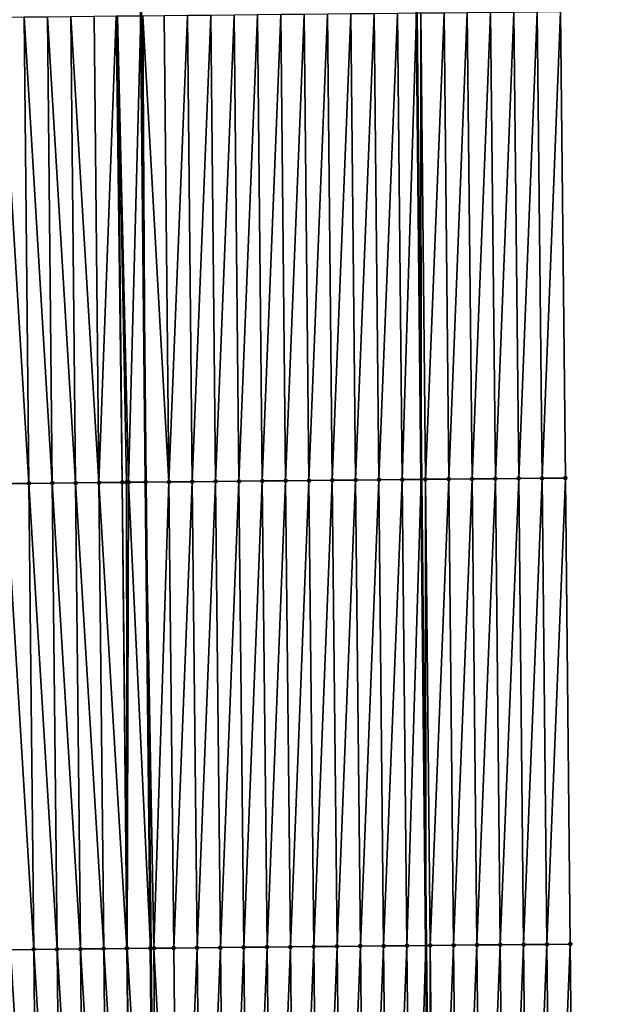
# Model space of a CAD drawing. Header units: feet. Extents: x 2007189 to 2022806, y 818621 to 837694.
# Tile 507 of 656: x 2011343 to 2011368, y 831945 to 831987. Entities that reach past the tile are written whole.
import ezdxf

# ---------------------------------------------------------------- set-up
doc = ezdxf.new("R2010")
doc.units = ezdxf.units.FT
doc.header["$MEASUREMENT"] = 0
for name, color, linetype, lineweight in [('EP_Travel Lane', 172, 'Continuous', 53), ('Road Shots', 141, 'Continuous', 100), ('Road X-Section', 40, 'Continuous', 13), ('STRIPING', 60, 'Continuous', 53)]:
    doc.layers.add(name, color=color, linetype=linetype, lineweight=lineweight)
doc.layers.add('I-77-MM17-21_SB-Surface-Border', color=7, linetype='Continuous')
doc.layers.add('I-77-MM17-21_SB-Surface-TIN', color=7, linetype='Continuous')

msp = doc.modelspace()

# ---------------------------------------------------------------- linework, layer by layer
at = {"layer": 'EP_Travel Lane'}
msp.add_polyline3d([(2011358.840621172, 832087.0574463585, 318.8160513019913), (2011359.050013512, 832067.0566647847, 319.3026306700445), (2011359.256557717, 832047.0637860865, 319.7961745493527), (2011359.463104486, 832027.0706593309, 320.2788349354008), (2011359.669654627, 832007.0772061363, 320.7471597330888), (2011359.876204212, 831987.0838067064, 321.2178474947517), (2011360.082748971, 831967.0908744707, 321.7090468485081), (2011360.289308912, 831947.096472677, 322.1357302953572), (2011360.495865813, 831927.1023650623, 322.5753331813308), (2011360.702429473, 831907.1076032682, 322.9862162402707), (2011360.908989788, 831887.1131652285, 323.4113057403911), (2011361.117652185, 831867.1330676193, 323.8044352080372), (2011361.327174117, 831847.1377795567, 324.1896267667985), (2011361.536700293, 831827.142086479, 324.5499615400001), (2011361.746228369, 831807.1462120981, 324.8991692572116), (2011361.955757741, 831787.1502139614, 325.240781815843), (2011362.16528709, 831767.1542181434, 325.5825405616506), (2011362.374821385, 831747.1577501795, 325.8953186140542)], dxfattribs=at)
at = {"layer": 'I-77-MM17-21_SB-Surface-Border', "color": 3, "linetype": 'Continuous', "lineweight": -3}
msp.add_polyline3d([(2011363.026387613, 832087.09898173, 318.6451965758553), (2011363.235850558, 832067.0959751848, 319.1299990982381), (2011364.442353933, 832047.1122137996, 319.5702930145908), (2011364.648898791, 832027.1192717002, 320.0610604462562), (2011365.855401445, 832007.1355800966, 320.5044174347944), (2011366.061952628, 831987.1420256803, 320.9683016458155), (2011366.268502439, 831967.1486041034, 321.4380213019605), (2011366.475057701, 831947.1546549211, 321.8845720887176), (2011366.681616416, 831927.1603714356, 322.3164559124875), (2011365.88822369, 831907.1562223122, 322.7687347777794), (2011366.094786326, 831887.1615593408, 323.1839481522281), (2011366.316395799, 831867.1884490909, 323.5861169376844), (2011366.54308193, 831847.1935368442, 323.9824292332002), (2011366.769772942, 831827.1981940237, 324.3523158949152), (2011366.996470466, 831807.2022768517, 324.6869527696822), (2011367.223167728, 831787.2063827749, 325.0230071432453), (2011367.449865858, 831767.2104120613, 325.3543634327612), (2011367.676566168, 831747.2142491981, 325.6739214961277)], dxfattribs=at)
at = {"layer": 'I-77-MM17-21_SB-Surface-TIN', "color": 128, "linetype": 'Continuous', "lineweight": -3}
for points in [[(2011343.269651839, 831966.918543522, 321.7688835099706), (2011343.063100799, 831986.9120840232, 321.3043890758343), (2011342.063159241, 831986.9012616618, 321.2827904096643)], [(2011342.26970996, 831966.9077522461, 321.7486492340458), (2011343.269651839, 831966.918543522, 321.7688835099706), (2011342.063159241, 831986.9012616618, 321.2827904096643)], [(2011344.269594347, 831966.92927383, 321.7864414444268), (2011344.063042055, 831986.9229355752, 321.3272691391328), (2011343.063100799, 831986.9120840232, 321.3043890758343)], [(2011343.269651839, 831966.918543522, 321.7688835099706), (2011344.269594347, 831966.92927383, 321.7864414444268), (2011343.063100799, 831986.9120840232, 321.3043890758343)], [(2011345.269535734, 831966.9401127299, 321.8087663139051), (2011345.062982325, 831986.9338826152, 321.3543408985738), (2011344.063042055, 831986.9229355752, 321.3272691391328)], [(2011344.269594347, 831966.92927383, 321.7864414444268), (2011345.269535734, 831966.9401127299, 321.8087663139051), (2011344.063042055, 831986.9229355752, 321.3272691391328)], [(2011346.269476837, 831966.9509790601, 321.8322953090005), (2011346.062923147, 831986.9447761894, 321.3790656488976), (2011345.062982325, 831986.9338826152, 321.3543408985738)], [(2011345.269535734, 831966.9401127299, 321.8087663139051), (2011346.269476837, 831966.9509790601, 321.8322953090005), (2011345.062982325, 831986.9338826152, 321.3543408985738)], [(2011346.269476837, 831966.9509790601, 321.8322953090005), (2011347.008274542, 831986.9549243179, 321.3958243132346), (2011346.062923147, 831986.9447761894, 321.3790656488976)], [(2011346.269476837, 831966.9509790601, 321.8322953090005), (2011347.269418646, 831966.9617771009, 321.8528265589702), (2011347.008274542, 831986.9549243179, 321.3958243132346)], [(2011347.269418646, 831966.9617771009, 321.8528265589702), (2011347.062865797, 831986.955492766, 321.3960205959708), (2011347.008274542, 831986.9549243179, 321.3958243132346)], [(2011347.537471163, 831966.9645836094, 321.8544632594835), (2011348.062804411, 831986.9658743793, 321.3982748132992), (2011347.062865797, 831986.955492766, 321.3960205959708)], [(2011347.269418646, 831966.9617771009, 321.8528265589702), (2011347.456808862, 831966.9637442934, 321.8541997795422), (2011347.062865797, 831986.955492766, 321.3960205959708)], [(2011347.456808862, 831966.9637442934, 321.8541997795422), (2011347.537471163, 831966.9645836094, 321.8544632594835), (2011347.062865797, 831986.955492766, 321.3960205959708)], [(2011347.537471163, 831966.9645836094, 321.8544632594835), (2011348.269358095, 831966.9720782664, 321.8515495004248), (2011348.062804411, 831986.9658743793, 321.3982748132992)], [(2011348.146784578, 831986.9667479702, 321.3985382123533), (2011348.062804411, 831986.9658743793, 321.3982748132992), (2011348.269358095, 831966.9720782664, 321.8515495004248)], [(2011349.269316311, 831966.9820134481, 321.8341997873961), (2011349.062761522, 831986.9759169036, 321.3856369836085), (2011348.146784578, 831986.9667479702, 321.3985382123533)], [(2011349.269316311, 831966.9820134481, 321.8341997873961), (2011348.146784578, 831986.9667479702, 321.3985382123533), (2011348.269358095, 831966.9720782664, 321.8515495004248)], [(2011349.269316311, 831966.9820134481, 321.8341997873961), (2011350.062713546, 831986.9857261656, 321.3627628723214), (2011349.062761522, 831986.9759169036, 321.3856369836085)], [(2011349.269316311, 831966.9820134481, 321.8341997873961), (2011350.269266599, 831966.9919907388, 321.8187019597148), (2011350.062713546, 831986.9857261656, 321.3627628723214)], [(2011350.269266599, 831966.9919907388, 321.8187019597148), (2011351.062665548, 831986.995537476, 321.3399786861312), (2011350.062713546, 831986.9857261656, 321.3627628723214)], [(2011350.269266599, 831966.9919907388, 321.8187019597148), (2011351.269217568, 831967.0019020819, 321.8003091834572), (2011351.062665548, 831986.995537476, 321.3399786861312)], [(2011351.269217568, 831967.0019020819, 321.8003091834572), (2011352.062615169, 831987.0055793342, 321.3273150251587), (2011351.062665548, 831986.995537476, 321.3399786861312)], [(2011351.269217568, 831967.0019020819, 321.8003091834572), (2011352.269167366, 831967.0119268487, 321.7868954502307), (2011352.062615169, 831987.0055793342, 321.3273150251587)], [(2011352.269167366, 831967.0119268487, 321.7868954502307), (2011353.062564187, 831987.0156795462, 321.3172129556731), (2011352.062615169, 831987.0055793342, 321.3273150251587)], [(2011352.269167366, 831967.0119268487, 321.7868954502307), (2011353.269116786, 831967.0219881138, 321.7750839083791), (2011353.062564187, 831987.0156795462, 321.3172129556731)], [(2011353.269116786, 831967.0219881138, 321.7750839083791), (2011354.062512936, 831987.0258058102, 321.3082545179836), (2011353.062564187, 831987.0156795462, 321.3172129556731)], [(2011353.269116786, 831967.0219881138, 321.7750839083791), (2011354.269065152, 831967.0321514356, 321.7677524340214), (2011354.062512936, 831987.0258058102, 321.3082545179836)], [(2011354.269065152, 831967.0321514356, 321.7677524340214), (2011355.06246164, 831987.0359364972, 321.2994902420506), (2011354.062512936, 831987.0258058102, 321.3082545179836)], [(2011354.269065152, 831967.0321514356, 321.7677524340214), (2011355.269013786, 831967.0422887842, 321.7592807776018), (2011355.06246164, 831987.0359364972, 321.2994902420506)], [(2011355.269013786, 831967.0422887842, 321.7592807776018), (2011356.062410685, 831987.0460340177, 321.2892700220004), (2011355.06246164, 831987.0359364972, 321.2994902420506)], [(2011355.269013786, 831967.0422887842, 321.7592807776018), (2011356.268962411, 831967.052427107, 321.7508518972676), (2011356.062410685, 831987.0460340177, 321.2892700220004)], [(2011356.268962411, 831967.052427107, 321.7508518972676), (2011357.062360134, 831987.0560924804, 321.2773352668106), (2011356.062410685, 831987.0460340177, 321.2892700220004)], [(2011356.268962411, 831967.052427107, 321.7508518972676), (2011357.268911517, 831967.0625187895, 321.7403756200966), (2011357.062360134, 831987.0560924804, 321.2773352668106)], [(2011357.268911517, 831967.0625187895, 321.7403756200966), (2011358.062312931, 831987.0658269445, 321.2511776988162), (2011357.062360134, 831987.0560924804, 321.2773352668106)], [(2011357.268911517, 831967.0625187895, 321.7403756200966), (2011358.268860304, 831967.0726413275, 321.7312538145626), (2011358.062312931, 831987.0658269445, 321.2511776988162)], [(2011358.268860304, 831967.0726413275, 321.7312538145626), (2011359.06226595, 831987.075539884, 321.2240752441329), (2011358.062312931, 831987.0658269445, 321.2511776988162)], [(2011358.268860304, 831967.0726413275, 321.7312538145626), (2011359.268809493, 831967.082724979, 321.7204249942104), (2011359.06226595, 831987.075539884, 321.2240752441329)], [(2011359.268809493, 831967.082724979, 321.7204249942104), (2011359.876204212, 831987.0838067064, 321.2178474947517), (2011359.06226595, 831987.075539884, 321.2240752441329)], [(2011359.268809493, 831967.082724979, 321.7204249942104), (2011360.082748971, 831967.0908744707, 321.7090468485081), (2011359.876204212, 831987.0838067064, 321.2178474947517)], [(2011360.062214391, 831987.0856959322, 321.2164242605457), (2011359.876204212, 831987.0838067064, 321.2178474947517), (2011360.082748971, 831967.0908744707, 321.7090468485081)], [(2011360.268759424, 831967.0927368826, 321.7064465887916), (2011361.062167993, 831987.0953524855, 321.1868465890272), (2011360.062214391, 831987.0856959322, 321.2164242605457)], [(2011360.268759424, 831967.0927368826, 321.7064465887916), (2011360.062214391, 831987.0856959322, 321.2164242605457), (2011360.082748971, 831967.0908744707, 321.7090468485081)], [(2011360.268759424, 831967.0927368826, 321.7064465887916), (2011361.268714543, 831967.1022464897, 321.6704185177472), (2011361.062167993, 831987.0953524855, 321.1868465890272)], [(2011361.268714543, 831967.1022464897, 321.6704185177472), (2011362.062124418, 831987.1047356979, 321.1452698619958), (2011361.062167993, 831987.0953524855, 321.1868465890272)], [(2011361.268714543, 831967.1022464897, 321.6704185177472), (2011362.268672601, 831967.1114717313, 321.621907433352), (2011362.062124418, 831987.1047356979, 321.1452698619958)], [(2011362.268672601, 831967.1114717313, 321.621907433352), (2011363.062079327, 831987.114265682, 321.1101360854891), (2011362.062124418, 831987.1047356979, 321.1452698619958)], [(2011362.268672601, 831967.1114717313, 321.621907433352), (2011363.268628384, 831967.1209170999, 321.5830594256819), (2011363.062079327, 831987.114265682, 321.1101360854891)], [(2011363.268628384, 831967.1209170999, 321.5830594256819), (2011364.062037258, 831987.1235030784, 321.0621583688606), (2011363.062079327, 831987.114265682, 321.1101360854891)], [(2011363.268628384, 831967.1209170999, 321.5830594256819), (2011364.268586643, 831967.1301228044, 321.5336907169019), (2011364.062037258, 831987.1235030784, 321.0621583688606)], [(2011364.268586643, 831967.1301228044, 321.5336907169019), (2011365.061994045, 831987.1328512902, 321.0190451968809), (2011364.062037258, 831987.1235030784, 321.0621583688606)], [(2011364.268586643, 831967.1301228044, 321.5336907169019), (2011365.268544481, 831967.1393692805, 321.486111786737), (2011365.061994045, 831987.1328512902, 321.0190451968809)], [(2011365.268544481, 831967.1393692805, 321.486111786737), (2011366.061952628, 831987.1420256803, 320.9683016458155), (2011365.061994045, 831987.1328512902, 321.0190451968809)], [(2011365.268544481, 831967.1393692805, 321.486111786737), (2011366.268502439, 831967.1486041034, 321.4380213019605), (2011366.061952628, 831987.1420256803, 320.9683016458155)], [(2011348.623897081, 831946.9794120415, 322.2873130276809), (2011349.269316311, 831966.9820134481, 321.8341997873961), (2011348.269358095, 831966.9720782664, 321.8515495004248)], [(2011348.623897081, 831946.9794120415, 322.2873130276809), (2011349.475872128, 831946.9880104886, 322.2783933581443), (2011349.269316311, 831966.9820134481, 321.8341997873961)], [(2011349.475872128, 831946.9880104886, 322.2783933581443), (2011350.269266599, 831966.9919907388, 321.8187019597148), (2011349.269316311, 831966.9820134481, 321.8341997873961)], [(2011349.475872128, 831946.9880104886, 322.2783933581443), (2011350.475823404, 831946.9978922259, 322.258700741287), (2011350.269266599, 831966.9919907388, 321.8187019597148)], [(2011350.475823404, 831946.9978922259, 322.258700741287), (2011351.269217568, 831967.0019020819, 321.8003091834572), (2011350.269266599, 831966.9919907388, 321.8187019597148)], [(2011350.475823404, 831946.9978922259, 322.258700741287), (2011351.47577417, 831947.0078231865, 322.2411689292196), (2011351.269217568, 831967.0019020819, 321.8003091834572)], [(2011351.47577417, 831947.0078231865, 322.2411689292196), (2011352.269167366, 831967.0119268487, 321.7868954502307), (2011351.269217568, 831967.0019020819, 321.8003091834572)], [(2011351.47577417, 831947.0078231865, 322.2411689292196), (2011352.475724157, 831947.0178295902, 322.2269488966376), (2011352.269167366, 831967.0119268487, 321.7868954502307)], [(2011352.475724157, 831947.0178295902, 322.2269488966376), (2011353.269116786, 831967.0219881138, 321.7750839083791), (2011352.269167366, 831967.0119268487, 321.7868954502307)], [(2011352.475724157, 831947.0178295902, 322.2269488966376), (2011353.475673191, 831947.0279282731, 322.2167797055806), (2011353.269116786, 831967.0219881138, 321.7750839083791)], [(2011353.475673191, 831947.0279282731, 322.2167797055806), (2011354.269065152, 831967.0321514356, 321.7677524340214), (2011353.269116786, 831967.0219881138, 321.7750839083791)], [(2011353.475673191, 831947.0279282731, 322.2167797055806), (2011354.475622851, 831947.0379663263, 322.2039490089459), (2011354.269065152, 831967.0321514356, 321.7677524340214)], [(2011354.475622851, 831947.0379663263, 322.2039490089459), (2011355.269013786, 831967.0422887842, 321.7592807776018), (2011354.269065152, 831967.0321514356, 321.7677524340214)], [(2011354.475622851, 831947.0379663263, 322.2039490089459), (2011355.475572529, 831947.0480026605, 322.1910428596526), (2011355.269013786, 831967.0422887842, 321.7592807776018)], [(2011355.475572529, 831947.0480026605, 322.1910428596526), (2011356.268962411, 831967.052427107, 321.7508518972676), (2011355.269013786, 831967.0422887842, 321.7592807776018)], [(2011355.475572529, 831947.0480026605, 322.1910428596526), (2011356.475521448, 831947.0581125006, 322.1813634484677), (2011356.268962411, 831967.052427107, 321.7508518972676)], [(2011356.475521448, 831947.0581125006, 322.1813634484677), (2011357.268911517, 831967.0625187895, 321.7403756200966), (2011356.268962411, 831967.052427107, 321.7508518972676)], [(2011356.475521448, 831947.0581125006, 322.1813634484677), (2011357.475470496, 831947.0682097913, 322.1711331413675), (2011357.268911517, 831967.0625187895, 321.7403756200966)], [(2011357.475470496, 831947.0682097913, 322.1711331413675), (2011358.268860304, 831967.0726413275, 321.7312538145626), (2011357.268911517, 831967.0625187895, 321.7403756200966)], [(2011357.475470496, 831947.0682097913, 322.1711331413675), (2011358.475420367, 831947.0782274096, 322.1574054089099), (2011358.268860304, 831967.0726413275, 321.7312538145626)], [(2011358.475420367, 831947.0782274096, 322.1574054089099), (2011359.268809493, 831967.082724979, 321.7204249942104), (2011358.268860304, 831967.0726413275, 321.7312538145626)], [(2011358.475420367, 831947.0782274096, 322.1574054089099), (2011359.475371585, 831947.0881146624, 322.1379549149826), (2011359.268809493, 831967.082724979, 321.7204249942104)], [(2011359.475371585, 831947.0881146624, 322.1379549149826), (2011360.082748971, 831967.0908744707, 321.7090468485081), (2011359.268809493, 831967.082724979, 321.7204249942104)], [(2011359.475371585, 831947.0881146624, 322.1379549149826), (2011360.289308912, 831947.096472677, 322.1357302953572), (2011360.082748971, 831967.0908744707, 321.7090468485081)], [(2011360.268759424, 831967.0927368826, 321.7064465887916), (2011360.082748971, 831967.0908744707, 321.7090468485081), (2011360.289308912, 831947.096472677, 322.1357302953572)], [(2011360.475318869, 831947.098382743, 322.1352219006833), (2011361.268714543, 831967.1022464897, 321.6704185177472), (2011360.268759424, 831967.0927368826, 321.7064465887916)], [(2011360.475318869, 831947.098382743, 322.1352219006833), (2011360.268759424, 831967.0927368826, 321.7064465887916), (2011360.289308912, 831947.096472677, 322.1357302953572)], [(2011360.475318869, 831947.098382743, 322.1352219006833), (2011361.475273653, 831947.1079247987, 322.1006180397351), (2011361.268714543, 831967.1022464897, 321.6704185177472)], [(2011361.475273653, 831947.1079247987, 322.1006180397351), (2011362.268672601, 831967.1114717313, 321.621907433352), (2011361.268714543, 831967.1022464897, 321.6704185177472)], [(2011361.475273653, 831947.1079247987, 322.1006180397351), (2011362.475229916, 831947.1173237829, 322.059733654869), (2011362.268672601, 831967.1114717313, 321.621907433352)], [(2011362.475229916, 831947.1173237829, 322.059733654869), (2011363.268628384, 831967.1209170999, 321.5830594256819), (2011362.268672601, 831967.1114717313, 321.621907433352)], [(2011362.475229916, 831947.1173237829, 322.059733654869), (2011363.475185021, 831947.1268348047, 322.0237674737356), (2011363.268628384, 831967.1209170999, 321.5830594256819)], [(2011363.475185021, 831947.1268348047, 322.0237674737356), (2011364.268586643, 831967.1301228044, 321.5336907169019), (2011363.268628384, 831967.1209170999, 321.5830594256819)], [(2011363.475185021, 831947.1268348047, 322.0237674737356), (2011364.47514243, 831947.1361227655, 321.9780094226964), (2011364.268586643, 831967.1301228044, 321.5336907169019)], [(2011364.47514243, 831947.1361227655, 321.9780094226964), (2011365.268544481, 831967.1393692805, 321.486111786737), (2011364.268586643, 831967.1301228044, 321.5336907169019)], [(2011364.47514243, 831947.1361227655, 321.9780094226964), (2011365.475099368, 831947.1454562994, 321.9342519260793), (2011365.268544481, 831967.1393692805, 321.486111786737)], [(2011365.475099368, 831947.1454562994, 321.9342519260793), (2011366.268502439, 831967.1486041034, 321.4380213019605), (2011365.268544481, 831967.1393692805, 321.486111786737)], [(2011365.475099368, 831947.1454562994, 321.9342519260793), (2011366.475057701, 831947.1546549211, 321.8845720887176), (2011366.268502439, 831967.1486041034, 321.4380213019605)], [(2011343.476212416, 831946.9240798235, 322.1928529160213), (2011343.269651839, 831966.918543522, 321.7688835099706), (2011342.26970996, 831966.9077522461, 321.7486492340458)], [(2011342.476269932, 831946.9133470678, 322.1751877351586), (2011343.476212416, 831946.9240798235, 322.1928529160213), (2011342.26970996, 831966.9077522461, 321.7486492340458)], [(2011344.476153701, 831946.9349285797, 322.2156102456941), (2011344.269594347, 831966.92927383, 321.7864414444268), (2011343.269651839, 831966.918543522, 321.7688835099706)], [(2011343.476212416, 831946.9240798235, 322.1928529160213), (2011344.476153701, 831946.9349285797, 322.2156102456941), (2011343.269651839, 831966.918543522, 321.7688835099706)], [(2011345.476094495, 831946.9458247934, 322.2404508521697), (2011345.269535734, 831966.9401127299, 321.8087663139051), (2011344.269594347, 831966.92927383, 321.7864414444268)], [(2011344.476153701, 831946.9349285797, 322.2156102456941), (2011345.476094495, 831946.9458247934, 322.2404508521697), (2011344.269594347, 831966.92927383, 321.7864414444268)], [(2011346.476035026, 831946.956746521, 322.2664114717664), (2011346.269476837, 831966.9509790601, 321.8322953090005), (2011345.269535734, 831966.9401127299, 321.8087663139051)], [(2011345.476094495, 831946.9458247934, 322.2404508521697), (2011346.476035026, 831946.956746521, 322.2664114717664), (2011345.269535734, 831966.9401127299, 321.8087663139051)], [(2011347.463960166, 831946.9673137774, 322.2822616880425), (2011347.269418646, 831966.9617771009, 321.8528265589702), (2011346.269476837, 831966.9509790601, 321.8322953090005)], [(2011346.476035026, 831946.956746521, 322.2664114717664), (2011347.463960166, 831946.9673137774, 322.2822616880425), (2011346.269476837, 831966.9509790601, 321.8322953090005)], [(2011347.475977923, 831946.9674393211, 322.2823226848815), (2011347.456808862, 831966.9637442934, 321.8541997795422), (2011347.269418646, 831966.9617771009, 321.8528265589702)], [(2011347.463960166, 831946.9673137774, 322.2822616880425), (2011347.475977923, 831946.9674393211, 322.2823226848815), (2011347.269418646, 831966.9617771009, 321.8528265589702)], [(2011347.475977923, 831946.9674393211, 322.2823226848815), (2011347.537471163, 831966.9645836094, 321.8544632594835), (2011347.456808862, 831966.9637442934, 321.8541997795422)], [(2011347.475977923, 831946.9674393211, 322.2823226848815), (2011348.475916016, 831946.9778719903, 322.2868181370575), (2011347.537471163, 831966.9645836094, 321.8544632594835)], [(2011347.537471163, 831966.9645836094, 321.8544632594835), (2011348.475916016, 831946.9778719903, 322.2868181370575), (2011348.269358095, 831966.9720782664, 321.8515495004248)], [(2011348.623897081, 831946.9794120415, 322.2873130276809), (2011348.269358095, 831966.9720782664, 321.8515495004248), (2011348.475916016, 831946.9778719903, 322.2868181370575)], [(2011363.681742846, 831927.1326375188, 322.4594346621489), (2011364.47514243, 831947.1361227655, 321.9780094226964), (2011363.475185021, 831947.1268348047, 322.0237674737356)], [(2011363.681742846, 831927.1326375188, 322.4594346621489), (2011364.681700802, 831927.141872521, 322.411352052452), (2011364.47514243, 831947.1361227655, 321.9780094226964)], [(2011364.681700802, 831927.141872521, 322.411352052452), (2011365.475099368, 831947.1454562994, 321.9342519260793), (2011364.47514243, 831947.1361227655, 321.9780094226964)], [(2011364.681700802, 831927.141872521, 322.411352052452), (2011365.681657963, 831927.1511844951, 322.366648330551), (2011365.475099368, 831947.1454562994, 321.9342519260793)], [(2011365.681657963, 831927.1511844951, 322.366648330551), (2011366.475057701, 831947.1546549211, 321.8845720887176), (2011365.475099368, 831947.1454562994, 321.9342519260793)], [(2011365.681657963, 831927.1511844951, 322.366648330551), (2011366.681616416, 831927.1603714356, 322.3164559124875), (2011366.475057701, 831947.1546549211, 321.8845720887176)], [(2011343.682770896, 831926.9298191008, 322.6257312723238), (2011343.476212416, 831946.9240798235, 322.1928529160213), (2011342.476269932, 831946.9133470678, 322.1751877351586)], [(2011342.682828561, 831926.9190719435, 322.6074336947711), (2011343.682770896, 831926.9298191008, 322.6257312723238), (2011342.476269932, 831946.9133470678, 322.1751877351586)], [(2011344.682712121, 831926.9406736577, 322.6487434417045), (2011344.476153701, 831946.9349285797, 322.2156102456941), (2011343.476212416, 831946.9240798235, 322.1928529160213)], [(2011343.682770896, 831926.9298191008, 322.6257312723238), (2011344.682712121, 831926.9406736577, 322.6487434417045), (2011343.476212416, 831946.9240798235, 322.1928529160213)], [(2011345.682652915, 831926.9515699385, 322.6735871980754), (2011345.476094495, 831946.9458247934, 322.2404508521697), (2011344.476153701, 831946.9349285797, 322.2156102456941)], [(2011344.682712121, 831926.9406736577, 322.6487434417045), (2011345.682652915, 831926.9515699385, 322.6735871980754), (2011344.476153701, 831946.9349285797, 322.2156102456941)], [(2011346.682593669, 831926.9624701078, 322.6986016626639), (2011346.476035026, 831946.956746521, 322.2664114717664), (2011345.476094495, 831946.9458247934, 322.2404508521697)], [(2011345.682652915, 831926.9515699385, 322.6735871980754), (2011346.682593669, 831926.9624701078, 322.6986016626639), (2011345.476094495, 831946.9458247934, 322.2404508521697)], [(2011347.682534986, 831926.9733157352, 322.7212218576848), (2011347.463960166, 831946.9673137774, 322.2822616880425), (2011346.476035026, 831946.956746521, 322.2664114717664)], [(2011346.682593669, 831926.9624701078, 322.6986016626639), (2011347.682534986, 831926.9733157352, 322.7212218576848), (2011346.476035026, 831946.956746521, 322.2664114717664)], [(2011347.682534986, 831926.9733157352, 322.7212218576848), (2011347.475977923, 831946.9674393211, 322.2823226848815), (2011347.463960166, 831946.9673137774, 322.2822616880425)], [(2011347.475977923, 831946.9674393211, 322.2823226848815), (2011348.6824728, 831926.983775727, 322.7269169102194), (2011348.475916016, 831946.9778719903, 322.2868181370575)], [(2011347.682534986, 831926.9733157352, 322.7212218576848), (2011348.6824728, 831926.983775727, 322.7269169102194), (2011347.475977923, 831946.9674393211, 322.2823226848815)], [(2011348.761604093, 831926.9845988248, 322.7271627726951), (2011348.623897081, 831946.9794120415, 322.2873130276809), (2011348.475916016, 831946.9778719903, 322.2868181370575)], [(2011348.709416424, 831926.9840575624, 322.7270698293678), (2011348.761604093, 831926.9845988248, 322.7271627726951), (2011348.475916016, 831946.9778719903, 322.2868181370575)], [(2011348.709416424, 831926.9840575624, 322.7270698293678), (2011348.475916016, 831946.9778719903, 322.2868181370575), (2011348.6824728, 831926.983775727, 322.7269169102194)], [(2011349.682429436, 831926.993863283, 322.7162560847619), (2011349.475872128, 831946.9880104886, 322.2783933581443), (2011348.623897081, 831946.9794120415, 322.2873130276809)], [(2011348.761604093, 831926.9845988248, 322.7271627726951), (2011349.682429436, 831926.993863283, 322.7162560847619), (2011348.623897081, 831946.9794120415, 322.2873130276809)], [(2011349.682429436, 831926.993863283, 322.7162560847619), (2011350.475823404, 831946.9978922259, 322.258700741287), (2011349.475872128, 831946.9880104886, 322.2783933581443)], [(2011349.682429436, 831926.993863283, 322.7162560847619), (2011350.682381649, 831927.0036541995, 322.6925768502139), (2011350.475823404, 831946.9978922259, 322.258700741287)], [(2011350.682381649, 831927.0036541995, 322.6925768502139), (2011351.47577417, 831947.0078231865, 322.2411689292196), (2011350.475823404, 831946.9978922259, 322.258700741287)], [(2011350.682381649, 831927.0036541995, 322.6925768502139), (2011351.68233258, 831927.013569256, 322.6743470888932), (2011351.47577417, 831947.0078231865, 322.2411689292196)], [(2011351.68233258, 831927.013569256, 322.6743470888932), (2011352.475724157, 831947.0178295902, 322.2269488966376), (2011351.47577417, 831947.0078231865, 322.2411689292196)], [(2011351.68233258, 831927.013569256, 322.6743470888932), (2011352.68228198, 831927.0236325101, 322.6626228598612), (2011352.475724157, 831947.0178295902, 322.2269488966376)], [(2011352.68228198, 831927.0236325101, 322.6626228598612), (2011353.475673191, 831947.0279282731, 322.2167797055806), (2011352.475724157, 831947.0178295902, 322.2269488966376)], [(2011352.68228198, 831927.0236325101, 322.6626228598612), (2011353.682230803, 831927.0337515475, 322.6533473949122), (2011353.475673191, 831947.0279282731, 322.2167797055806)], [(2011353.682230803, 831927.0337515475, 322.6533473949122), (2011354.475622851, 831947.0379663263, 322.2039490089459), (2011353.475673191, 831947.0279282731, 322.2167797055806)], [(2011353.682230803, 831927.0337515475, 322.6533473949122), (2011354.682179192, 831927.0439127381, 322.6459223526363), (2011354.475622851, 831947.0379663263, 322.2039490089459)], [(2011354.682179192, 831927.0439127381, 322.6459223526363), (2011355.475572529, 831947.0480026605, 322.1910428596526), (2011354.475622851, 831947.0379663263, 322.2039490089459)], [(2011354.682179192, 831927.0439127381, 322.6459223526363), (2011355.682127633, 831927.0540687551, 322.6382702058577), (2011355.475572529, 831947.0480026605, 322.1910428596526)], [(2011355.682127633, 831927.0540687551, 322.6382702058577), (2011356.475521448, 831947.0581125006, 322.1813634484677), (2011355.475572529, 831947.0480026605, 322.1910428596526)], [(2011355.682127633, 831927.0540687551, 322.6382702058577), (2011356.682076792, 831927.0641554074, 322.6275731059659), (2011356.475521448, 831947.0581125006, 322.1813634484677)], [(2011356.682076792, 831927.0641554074, 322.6275731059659), (2011357.475470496, 831947.0682097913, 322.1711331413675), (2011356.475521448, 831947.0581125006, 322.1813634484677)], [(2011356.682076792, 831927.0641554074, 322.6275731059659), (2011357.682025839, 831927.0742527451, 322.6173450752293), (2011357.475470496, 831947.0682097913, 322.1711331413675)], [(2011357.682025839, 831927.0742527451, 322.6173450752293), (2011358.475420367, 831947.0782274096, 322.1574054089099), (2011357.475470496, 831947.0682097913, 322.1711331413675)], [(2011357.682025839, 831927.0742527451, 322.6173450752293), (2011358.681976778, 831927.084167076, 322.5990834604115), (2011358.475420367, 831947.0782274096, 322.1574054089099)], [(2011358.681976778, 831927.084167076, 322.5990834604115), (2011359.475371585, 831947.0881146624, 322.1379549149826), (2011358.475420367, 831947.0782274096, 322.1574054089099)], [(2011358.681976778, 831927.084167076, 322.5990834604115), (2011359.681928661, 831927.0939899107, 322.5768053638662), (2011359.475371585, 831947.0881146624, 322.1379549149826)], [(2011359.681928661, 831927.0939899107, 322.5768053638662), (2011360.289308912, 831947.096472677, 322.1357302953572), (2011359.475371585, 831947.0881146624, 322.1379549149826)], [(2011359.681928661, 831927.0939899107, 322.5768053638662), (2011360.495865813, 831927.1023650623, 322.5753331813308), (2011360.289308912, 831947.096472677, 322.1357302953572)], [(2011360.475318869, 831947.098382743, 322.1352219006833), (2011360.289308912, 831947.096472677, 322.1357302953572), (2011360.495865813, 831927.1023650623, 322.5753331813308)], [(2011360.681875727, 831927.1042790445, 322.574996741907), (2011361.475273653, 831947.1079247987, 322.1006180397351), (2011360.475318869, 831947.098382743, 322.1352219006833)], [(2011360.681875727, 831927.1042790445, 322.574996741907), (2011360.475318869, 831947.098382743, 322.1352219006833), (2011360.495865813, 831927.1023650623, 322.5753331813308)], [(2011360.681875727, 831927.1042790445, 322.574996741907), (2011361.681829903, 831927.1138800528, 322.5429809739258), (2011361.475273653, 831947.1079247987, 322.1006180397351)], [(2011361.681829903, 831927.1138800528, 322.5429809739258), (2011362.475229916, 831947.1173237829, 322.059733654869), (2011361.475273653, 831947.1079247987, 322.1006180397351)], [(2011361.681829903, 831927.1138800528, 322.5429809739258), (2011362.681786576, 831927.1232392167, 322.5003487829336), (2011362.475229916, 831947.1173237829, 322.059733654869)], [(2011362.681786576, 831927.1232392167, 322.5003487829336), (2011363.475185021, 831947.1268348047, 322.0237674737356), (2011362.475229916, 831947.1173237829, 322.059733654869)], [(2011362.681786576, 831927.1232392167, 322.5003487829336), (2011363.681742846, 831927.1326375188, 322.4594346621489), (2011363.475185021, 831947.1268348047, 322.0237674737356)]]:
    msp.add_3dface(points, dxfattribs=at)
at = {"layer": 'Road Shots', "lineweight": 100}
for p in [(2011349.269316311, 831966.9820134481, 321.8341997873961), (2011350.269266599, 831966.9919907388, 321.8187019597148), (2011351.269217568, 831967.0019020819, 321.8003091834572), (2011352.269167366, 831967.0119268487, 321.7868954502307), (2011353.269116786, 831967.0219881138, 321.7750839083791), (2011354.269065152, 831967.0321514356, 321.7677524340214), (2011355.269013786, 831967.0422887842, 321.7592807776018), (2011356.268962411, 831967.052427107, 321.7508518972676), (2011357.268911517, 831967.0625187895, 321.7403756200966), (2011358.268860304, 831967.0726413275, 321.7312538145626), (2011359.268809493, 831967.082724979, 321.7204249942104), (2011360.268759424, 831967.0927368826, 321.7064465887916), (2011361.268714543, 831967.1022464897, 321.6704185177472), (2011362.268672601, 831967.1114717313, 321.621907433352), (2011363.268628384, 831967.1209170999, 321.5830594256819), (2011364.268586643, 831967.1301228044, 321.5336907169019), (2011365.268544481, 831967.1393692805, 321.486111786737), (2011366.268502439, 831967.1486041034, 321.4380213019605), (2011343.269651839, 831966.918543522, 321.7688835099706), (2011344.269594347, 831966.92927383, 321.7864414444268), (2011345.269535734, 831966.9401127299, 321.8087663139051), (2011346.269476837, 831966.9509790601, 321.8322953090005), (2011347.269418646, 831966.9617771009, 321.8528265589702), (2011347.456808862, 831966.9637442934, 321.8541997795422), (2011347.537471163, 831966.9645836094, 321.8544632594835), (2011348.269365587, 831966.9720783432, 321.8515494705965), (2011364.47514243, 831947.1361227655, 321.9780094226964), (2011365.475099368, 831947.1454562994, 321.9342519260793), (2011366.475057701, 831947.1546549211, 321.8845720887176), (2011343.476212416, 831946.9240798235, 322.1928529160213), (2011344.476153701, 831946.9349285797, 322.2156102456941), (2011345.476094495, 831946.9458247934, 322.2404508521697), (2011346.476035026, 831946.956746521, 322.2664114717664), (2011347.463960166, 831946.9673137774, 322.2822616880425), (2011347.475977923, 831946.9674393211, 322.2823226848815), (2011348.475923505, 831946.9778720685, 322.2868181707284), (2011348.623897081, 831946.9794120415, 322.2873130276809), (2011349.475872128, 831946.9880104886, 322.2783933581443), (2011350.475823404, 831946.9978922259, 322.258700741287), (2011351.47577417, 831947.0078231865, 322.2411689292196), (2011352.475724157, 831947.0178295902, 322.2269488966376), (2011353.475673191, 831947.0279282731, 322.2167797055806), (2011354.475622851, 831947.0379663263, 322.2039490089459), (2011355.475572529, 831947.0480026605, 322.1910428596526), (2011356.475521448, 831947.0581125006, 322.1813634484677), (2011357.475470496, 831947.0682097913, 322.1711331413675), (2011358.475420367, 831947.0782274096, 322.1574054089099), (2011359.475371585, 831947.0881146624, 322.1379549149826), (2011360.475318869, 831947.098382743, 322.1352219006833), (2011361.475273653, 831947.1079247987, 322.1006180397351), (2011362.475229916, 831947.1173237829, 322.059733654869), (2011363.475185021, 831947.1268348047, 322.0237674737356)]:
    msp.add_point(p, dxfattribs=at)
at = {"layer": 'Road X-Section', "extrusion": (0.0103276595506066, -0.9996872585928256, 0.0227755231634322), "elevation": -810946.9310556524, "flags": 128}
msp.add_lwpolyline([(2019853.446096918, 18795.58441120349), (2019852.446096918, 18795.63516792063), (2019851.446096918, 18795.6782922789), (2019850.446096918, 18795.72628244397), (2019849.446096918, 18795.7614253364), (2019848.446096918, 18795.80301285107), (2019847.446096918, 18795.8325981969), (2019846.446096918, 18795.84025116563), (2019845.446096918, 18795.8673606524), (2019844.446096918, 18795.89352500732), (2019843.446096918, 18795.90546285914), (2019842.446096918, 18795.91568573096), (2019841.446096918, 18795.92445228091), (2019840.446096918, 18795.93341304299), (2019839.446096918, 18795.94351773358), (2019838.446096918, 18795.95618468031), (2019837.446096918, 18795.97897477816), (2019836.446096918, 18796.00185482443), (2019835.530074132, 18796.01475940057), (2019835.446096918, 18796.01449595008), (2019834.446096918, 18796.01224113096), (2019834.391502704, 18796.01204479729), (2019833.446096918, 18795.9952817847), (2019832.446096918, 18795.97055061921), (2019831.446096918, 18795.94347183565), (2019830.446096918, 18795.92058583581), (2019829.446096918, 18795.89898156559), (2019828.446096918, 18795.87753289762), (2019827.446096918, 18795.85313253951), (2019826.446096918, 18795.82943848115), (2019825.446096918, 18795.81250413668), (2019824.446096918, 18795.79647516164), (2019823.446096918, 18795.7877583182), (2019822.446096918, 18795.76955179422), (2019821.446096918, 18795.74699024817), (2019820.446096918, 18795.72917949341), (2019819.446096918, 18795.71364167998), (2019818.446096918, 18795.69253395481), (2019817.446096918, 18795.67804184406), (2019816.446096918, 18795.66136843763), (2019815.446096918, 18795.64551909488), (2019814.446096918, 18795.62838403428), (2019813.446096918, 18795.60981218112), (2019812.446096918, 18795.58825337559), (2019811.57216937, 18795.56532080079), (2019811.446096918, 18795.56058933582), (2019810.512455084, 18795.53133215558), (2019810.446096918, 18795.53348917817), (2019809.884359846, 18795.53764734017), (2019809.446096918, 18795.51830059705), (2019808.446096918, 18795.47715967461), (2019807.446096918, 18795.43730223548), (2019806.446096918, 18795.39618315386), (2019805.669788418, 18795.37090811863)], dxfattribs=at)
at = {"layer": 'Road X-Section', "extrusion": (0.01032765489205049, -0.9996872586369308, 0.02277552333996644), "elevation": -810926.9404622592, "flags": 128}
msp.add_lwpolyline([(2019853.44231697, 18795.59898164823), (2019852.442316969, 18795.64708461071), (2019851.44231697, 18795.69467588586), (2019850.44231697, 18795.744057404), (2019849.44231697, 18795.78291549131), (2019848.44231697, 18795.83143916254), (2019847.44231697, 18795.86747658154), (2019846.44231697, 18795.88145861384), (2019845.44231697, 18795.89229024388), (2019844.44231697, 18795.90141441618), (2019843.442316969, 18795.91189341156), (2019842.442316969, 18795.92032447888), (2019841.44231697, 18795.92879833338), (2019840.44231697, 18795.93613170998), (2019839.44231697, 18795.94794631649), (2019838.44231697, 18795.96136353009), (2019837.44231697, 18795.9797610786), (2019836.442316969, 18795.99526292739), (2019835.44231697, 18796.0126171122), (2019834.710384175, 18796.01553165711), (2019834.629717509, 18796.0152681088), (2019834.44231697, 18796.01389453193), (2019833.44231697, 18795.99335795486), (2019832.442316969, 18795.96982285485), (2019831.442316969, 18795.94749219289), (2019830.44231697, 18795.9299297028), (2019829.44231697, 18795.90969017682), (2019828.44231697, 18795.89071845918), (2019827.44231697, 18795.87213638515), (2019826.44231697, 18795.85551559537), (2019825.44231697, 18795.83839251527), (2019824.44231697, 18795.8274441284), (2019823.44231697, 18795.82303008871), (2019822.44231697, 18795.80613206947), (2019821.442316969, 18795.78127041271), (2019820.44231697, 18795.75622725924), (2019820.442003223, 18795.75621575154), (2019819.44231697, 18795.72961115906), (2019818.44231697, 18795.70680036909), (2019817.442316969, 18795.68657852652), (2019816.44231697, 18795.66738987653), (2019815.44231697, 18795.64584349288), (2019814.44231697, 18795.61220561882), (2019813.44231697, 18795.59475738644), (2019812.44231697, 18795.56812028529), (2019811.44231697, 18795.53598517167), (2019810.532098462, 18795.51443784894), (2019810.44231697, 18795.51746439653), (2019809.627812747, 18795.51207277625), (2019809.44231697, 18795.50640683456), (2019808.442316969, 18795.46385052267), (2019807.44231697, 18795.41976807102), (2019806.44231697, 18795.381738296), (2019805.986098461, 18795.36806661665)], dxfattribs=at)
at = {"layer": 'Road X-Section', "extrusion": (0.01032765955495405, -0.9996872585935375, 0.02277552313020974), "elevation": -810906.931047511, "flags": 128}
msp.add_lwpolyline([(2019853.446100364, 18795.5896349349), (2019852.446100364, 18795.63932766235), (2019851.446100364, 18795.68309651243), (2019850.446100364, 18795.72886643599), (2019849.446100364, 18795.76484194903), (2019848.446100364, 18795.80573694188), (2019847.446100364, 18795.84034978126), (2019846.446100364, 18795.84308350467), (2019845.446100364, 18795.86253904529), (2019844.446100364, 18795.87627033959), (2019843.446100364, 18795.88650330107), (2019842.446100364, 18795.89618522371), (2019841.446100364, 18795.90909472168), (2019840.446100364, 18795.92192874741), (2019839.446100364, 18795.932100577), (2019838.446100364, 18795.94632429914), (2019837.446100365, 18795.96386066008), (2019836.446100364, 18795.98355838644), (2019835.594081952, 18795.9924803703), (2019835.446100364, 18795.99198538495), (2019834.446100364, 18795.9874887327), (2019834.434081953, 18795.98742772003), (2019833.446100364, 18795.97157339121), (2019832.446100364, 18795.94560603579), (2019831.446100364, 18795.92075898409), (2019830.446100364, 18795.89799574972), (2019829.446100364, 18795.8803259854), (2019828.446100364, 18795.85980526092), (2019827.446100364, 18795.8361252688), (2019826.446100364, 18795.81584920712), (2019825.446100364, 18795.79359624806), (2019824.446100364, 18795.77094278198), (2019823.446100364, 18795.76252294), (2019822.446100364, 18795.76452416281), (2019821.446100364, 18795.74246875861), (2019820.446100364, 18795.72422490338), (2019819.446100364, 18795.70219496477), (2019818.446100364, 18795.67780778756), (2019817.446100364, 18795.65920460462), (2019816.446100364, 18795.64222353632), (2019815.446100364, 18795.62487671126), (2019814.446100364, 18795.6085372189), (2019813.446100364, 18795.58746072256), (2019812.446100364, 18795.56510460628), (2019811.446100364, 18795.5392545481), (2019811.376462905, 18795.53681227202), (2019810.446100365, 18795.50232164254), (2019809.446100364, 18795.47408644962), (2019808.446100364, 18795.43396571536), (2019807.446100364, 18795.39823111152), (2019806.446100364, 18795.36166879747), (2019805.663415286, 18795.33703282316)], dxfattribs=at)
at = {"layer": 'STRIPING'}
msp.add_polyline3d([(2011347.027241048, 832086.9327792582, 318.9923852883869), (2011347.236612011, 832066.9388969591, 319.4902768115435), (2011347.443154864, 832046.9461491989, 319.9895710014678), (2011347.649706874, 832026.9525151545, 320.4499601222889), (2011347.856253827, 832006.9593704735, 320.9318303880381), (2011348.062804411, 831986.9658743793, 321.3982748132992), (2011348.269358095, 831966.9720782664, 321.8515495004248), (2011348.475916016, 831946.9778719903, 322.2868181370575), (2011348.6824728, 831926.983775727, 322.7269169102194), (2011348.889032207, 831906.9894255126, 323.1558673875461), (2011349.095594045, 831886.994840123, 323.5744933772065), (2011349.317408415, 831867.0020983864, 323.9770190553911), (2011349.54410161, 831847.006562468, 324.3350546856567), (2011349.770797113, 831827.010823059, 324.6806014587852), (2011349.997489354, 831807.0153713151, 325.0438031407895), (2011350.224181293, 831787.0199462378, 325.4086414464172), (2011350.450876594, 831767.0242246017, 325.7552795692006), (2011350.677577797, 831747.0279824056, 326.0699687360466)], dxfattribs=at)

doc.saveas('drawing.dxf')
